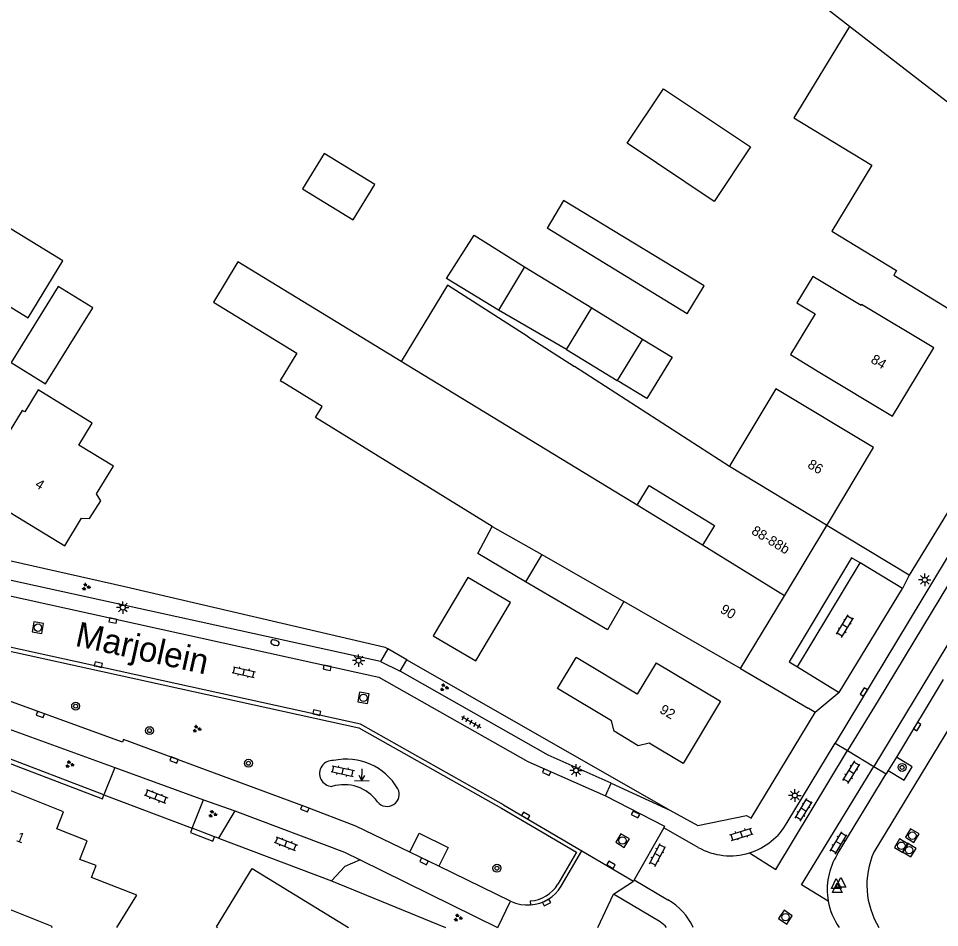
# Model space of a CAD drawing. Extents: x 136000 to 141014, y 402000 to 403500.
# Drawn here: x 137519.8 to 137612.8, y 402000 to 402091.7 of the extents above; entities that cross this region are included whole.
import ezdxf

# ---------------------------------------------------------------- set-up
doc = ezdxf.new("R2010")
doc.units = 0
for name, color, linetype in [('gg-afsc-erfafscheiding', 7, 'Continuous'), ('gg-afsc-muur', 7, 'Continuous'), ('gg-anno-huisnummerreeks BGT', 7, 'Continuous'), ('gg-anno-openbare ruimte label', 7, 'Continuous'), ('gg-bbg-bijgebouw', 7, 'Continuous'), ('gg-bbg-gedigitaliseerde bebouwing', 7, 'Continuous'), ('gg-bbg-gedigitaliseerde bijgebouw', 7, 'Continuous'), ('gg-bbg-hoofdgebouw', 7, 'Continuous'), ('gg-bbg-luifel en loopbrug', 7, 'Continuous'), ('gg-bbg-tussenscheiding', 7, 'Continuous'), ('gg-knt-verharding', 7, 'Continuous'), ('gg-knt-verharding nz', 7, 'Continuous'), ('gt-grn-groengrens', 7, 'Continuous'), ('gt-grn-weggrens', 7, 'Continuous'), ('gt-symb-boom', 7, 'Continuous'), ('gt-symb-brandkraan', 7, 'Continuous'), ('gt-symb-groenvak', 7, 'Continuous'), ('gt-symb-klinker verharding', 7, 'Continuous'), ('gt-symb-kolk', 7, 'Continuous'), ('gt-symb-lichtmast', 7, 'Continuous'), ('gt-symb-markant object', 7, 'Continuous'), ('gt-symb-rioolschacht', 7, 'Continuous'), ('gt-symb-tegel verharding', 7, 'Continuous'), ('gt-symb-waterafsluiter', 7, 'Continuous')]:
    doc.layers.add(name, color=color, linetype=linetype)

# ---------------------------------------------------------------- blocks, each defined once
blk = doc.blocks.new('gt0-BOOM')
at = {"layer": 'gt-symb-boom'}
for radius in [0.4, 0.2]:
    blk.add_circle((0, 0), radius, dxfattribs=at)
blk = doc.blocks.new('gt0-KOLK')
at = {"layer": 'gt-symb-kolk'}
blk.add_lwpolyline([(0, 0), (0.375, 0), (0.375, 0.4), (-0.375, 0.4), (-0.375, 0), (0, 0)], dxfattribs=at)
blk = doc.blocks.new('gt0-LMAST')
at = {"layer": 'gt-symb-lichtmast'}
for p, q in [((-0.182, 0.173), (-0.447, 0.438)), ((-0.005, 0.246), (-0.005, 0.621)), ((0.172, 0.173), (0.437, 0.438)), ((-0.255, -0.004), (-0.63, -0.004)), ((-0.182, -0.181), (-0.447, -0.446)), ((-0.005, -0.254), (-0.005, -0.629)), ((0.437, -0.446), (0.172, -0.181)), ((0.245, -0.004), (0.62, -0.004))]:
    blk.add_line(p, q, dxfattribs=at)
blk.add_circle((-0.005, -0.004), 0.25, dxfattribs=at)
blk = doc.blocks.new('gt0-RS')
at = {"layer": 'gt-symb-rioolschacht'}
blk.add_lwpolyline([(-0.5, -0.5), (0.5, -0.5), (0.5, 0.5), (-0.5, 0.5)], close=True, dxfattribs=at)
blk.add_circle((0, 0), 0.375, dxfattribs=at)
blk = doc.blocks.new('gt0-KL1')
at = {"layer": 'gt-symb-klinker verharding'}
for p, q in [((-1.15, 0.3), (1.15, 0.3)), ((-1, -0.3), (-1, 0.3)), ((-0.5, 0.3), (-0.5, 0.45)), ((0, -0.3), (0, 0.3)), ((0.5, 0.3), (0.5, 0.45)), ((1, -0.3), (1, 0.3)), ((-1.15, -0.3), (1.15, -0.3)), ((-0.5, -0.45), (-0.5, -0.3)), ((0.5, -0.45), (0.5, -0.3))]:
    blk.add_line(p, q, dxfattribs=at)
blk = doc.blocks.new('gt0-WAFSL')
at = {"layer": 'gt-symb-waterafsluiter'}
for p, q in [((-0.5, -0.333), (0, 0.667)), ((0, 0.667), (0.5, -0.333)), ((0.5, -0.333), (-0.5, -0.333))]:
    blk.add_line(p, q, dxfattribs=at)
blk = doc.blocks.new('gt0-GRVAK')
at = {"layer": 'gt-symb-groenvak'}
for p, q in [((-0.11, 0.189), (-0.228, 0.24)), ((-0.182, 0.153), (0.088, 0.153)), ((-0.091, 0.211), (-0.156, 0.322)), ((-0.047, 0.214), (-0.047, 0.393)), ((-0.004, 0.211), (0.061, 0.322)), ((0.015, 0.189), (0.133, 0.24)), ((0.262, -0.052), (0.197, 0.059)), ((0.305, -0.049), (0.305, 0.13)), ((0.349, -0.052), (0.414, 0.059)), ((-0.245, -0.228), (-0.363, -0.177)), ((-0.318, -0.264), (-0.047, -0.264)), ((-0.226, -0.206), (-0.291, -0.095)), ((-0.183, -0.203), (-0.183, -0.024)), ((-0.139, -0.206), (-0.074, -0.095)), ((-0.12, -0.228), (-0.002, -0.177)), ((0.243, -0.074), (0.125, -0.023)), ((0.17, -0.11), (0.441, -0.11)), ((0.368, -0.074), (0.486, -0.023))]:
    blk.add_line(p, q, dxfattribs=at)
blk = doc.blocks.new('gt0-MARKOB')
at = {"layer": 'gt-symb-markant object'}
for p, q in [((0, 0), (0, 1.2)), ((-0.75, 0), (0.75, 0)), ((0, 0), (-0.3, 0.52)), ((0, 0), (0.3, 0.52))]:
    blk.add_line(p, q, dxfattribs=at)
blk = doc.blocks.new('gt0-TEG1')
at = {"layer": 'gt-symb-tegel verharding'}
for p, q in [((-1.125, 0), (1.125, 0)), ((-0.9, -0.25), (-0.9, 0.25)), ((-0.45, -0.25), (-0.45, 0.25)), ((0, -0.25), (0, 0.25)), ((0.45, -0.25), (0.45, 0.25)), ((0.9, -0.25), (0.9, 0.25))]:
    blk.add_line(p, q, dxfattribs=at)
blk = doc.blocks.new('gt0-BR')
at = {"layer": 'gt-symb-brandkraan'}
for centre, radius, start, end in [((-0.244, 0), 0.206, 107.56694, 252.43307), ((0.599, -2.664), 3, 106.89205, 107.56694), ((0, -0.691), 0.938, 73.10799, 106.89205), ((-0.599, -2.664), 3, 72.43309, 73.10799), ((0.244, 0), 0.206, 287.56695, 72.43309), ((0.599, 2.664), 3, 252.43307, 253.10797), ((0, 0.691), 0.938, 253.10797, 286.89206), ((-0.599, 2.664), 3, 286.89206, 287.56695)]:
    blk.add_arc(centre, radius, start, end, dxfattribs=at)

msp = doc.modelspace()

# ---------------------------------------------------------------- linework, layer by layer
at = {"layer": 'gg-afsc-erfafscheiding'}
for p, q in [((137558.984, 402027.026), (137557.06, 402028.125)), ((137558.984, 402027.026), (137585.512, 402011.863)), ((137551.381, 402004.725), (137562.884, 402000))]:
    msp.add_line(p, q, dxfattribs=at)
msp.add_lwpolyline([(137557.06, 402028.125), (137556.794, 402028.277), (137530.487, 402034.385), (137517.774, 402037.253)], dxfattribs=at)
at = {"layer": 'gg-afsc-muur'}
for p, q in [((137603.674, 402090.923), (137601.556, 402092.57)), ((137592.664, 402026.147), (137599.496, 402022.14)), ((137528.392, 402013.392), (137516.221, 402018.047)), ((137539.557, 402009.157), (137537.282, 402010.02))]:
    msp.add_line(p, q, dxfattribs=at)
for points in [[(137516.221, 402018.047), (137516.063, 402017.619), (137528.239, 402012.99), (137528.392, 402013.392)], [(137537.282, 402010.02), (137537.122, 402009.599), (137539.399, 402008.732), (137539.557, 402009.157)]]:
    msp.add_lwpolyline(points, dxfattribs=at)
at = {"layer": 'gg-bbg-bijgebouw'}
for points in [[(137507.913, 402069.381), (137520.737, 402061.54), (137524.249, 402067.276), (137511.425, 402075.117), (137507.913, 402069.381)], [(137519.012, 402057.015), (137522.49, 402054.862), (137527.253, 402062.557), (137523.775, 402064.71), (137519.012, 402057.015)], [(137565.924, 402026.903), (137569.425, 402032.803), (137565.139, 402035.339), (137561.645, 402029.434), (137565.924, 402026.903)]]:
    msp.add_lwpolyline(points, dxfattribs=at)
at = {"layer": 'gg-bbg-gedigitaliseerde bebouwing'}
for p, q in [((137591.56, 402046.536), (137575.882, 402056.631)), ((137600.683, 402056.016), (137608, 402051.6)), ((137588.824, 402038.578), (137582.229, 402042.633)), ((137539.752, 402000.068), (137539.864, 402000))]:
    msp.add_line(p, q, dxfattribs=at)
for points in [[(137603.674, 402090.923), (137598.057, 402081.724), (137605.914, 402076.953), (137601.868, 402070.289), (137608.423, 402066.31), (137608.128, 402065.824), (137614.3, 402062.07)], [(137558.401, 402057.14), (137541.918, 402067.174), (137539.438, 402063.101), (137547.871, 402057.968), (137546.192, 402055.193), (137546.388, 402055.075)], [(137612.16, 402058.49), (137604.877, 402062.876), (137604.828, 402062.793), (137599.968, 402065.716), (137598.358, 402063.039), (137600.18, 402061.942)], [(137571.233, 402059.62), (137563.09, 402064.844), (137558.401, 402057.14)], [(137600.18, 402061.942), (137597.693, 402057.821), (137600.683, 402056.016)], [(137582.229, 402042.633), (137583.452, 402044.621), (137590.046, 402040.566), (137588.824, 402038.578)], [(137584.137, 402026.728), (137582.231, 402023.556), (137576.05, 402027.27)]]:
    msp.add_lwpolyline(points, dxfattribs=at)
at = {"layer": 'gg-bbg-gedigitaliseerde bijgebouw'}
for p, q in [((137574.798, 402073.357), (137573.129, 402070.592)), ((137587.277, 402061.935), (137573.129, 402070.592)), ((137570.863, 402066.681), (137568.224, 402062.31)), ((137575.083, 402058.341), (137577.643, 402062.525)), ((137577.643, 402062.525), (137582.761, 402059.394)), ((137582.761, 402059.394), (137580.2, 402055.21)), ((137575.083, 402058.341), (137580.2, 402055.21))]:
    msp.add_line(p, q, dxfattribs=at)
for points in [[(137581.213, 402079.15), (137584.877, 402084.641), (137593.668, 402078.777), (137590.003, 402073.285), (137581.213, 402079.15)], [(137548.429, 402074.544), (137553.547, 402071.412), (137555.739, 402074.995), (137550.621, 402078.127), (137548.429, 402074.544)], [(137587.277, 402061.935), (137588.994, 402064.774), (137574.798, 402073.357)], [(137568.224, 402062.31), (137562.968, 402065.485), (137565.776, 402069.861), (137570.863, 402066.681)]]:
    msp.add_lwpolyline(points, dxfattribs=at)
at = {"layer": 'gg-bbg-hoofdgebouw'}
for p, q in [((137617.476, 402080.253), (137603.674, 402090.923)), ((137608, 402051.6), (137612.16, 402058.49)), ((137597.086, 402033.475), (137601.37, 402040.576)), ((137601.37, 402040.576), (137601.344, 402040.592)), ((137592.664, 402026.147), (137580.876, 402032.922)), ((137592.664, 402026.147), (137597.086, 402033.475)), ((137584.137, 402026.728), (137590.64, 402022.85))]:
    msp.add_line(p, q, dxfattribs=at)
for points in [[(137514.85, 402043.585), (137518.54, 402041.316), (137518.91, 402041.89), (137524.431, 402038.53), (137526.137, 402041.307), (137526.943, 402041.277), (137528.063, 402043.058), (137527.646, 402043.786), (137529.34, 402046.549), (137525.845, 402048.692), (137527.204, 402050.909), (137521.747, 402054.254), (137520.388, 402052.037), (137520.141, 402052.188), (137514.85, 402043.585)], [(137567.602, 402040.481), (137549.742, 402051.489), (137550.421, 402052.59), (137546.388, 402055.075)], [(137601.344, 402040.592), (137601.409, 402040.704), (137601.435, 402040.689), (137606.101, 402048.447), (137596.239, 402054.376), (137591.581, 402046.628), (137591.607, 402046.613), (137591.56, 402046.536)], [(137570.957, 402034.907), (137566.133, 402037.749), (137567.602, 402040.481)], [(137580.876, 402032.922), (137579.219, 402030.039), (137570.957, 402034.907)], [(137579.63, 402020.874), (137574.17, 402024.13), (137576.05, 402027.27)], [(137590.64, 402022.85), (137586.88, 402016.55), (137583.427, 402018.609)], [(137583.427, 402018.609), (137582.318, 402018.346), (137579.898, 402019.809), (137579.63, 402020.874)], [(137529.699, 402000), (137531.717, 402003.27), (137527.145, 402005.055), (137527.595, 402006.253), (137525.958, 402006.869), (137526.699, 402008.737), (137523.63, 402009.954), (137524.31, 402011.664), (137517.37, 402014.425), (137515.458, 402009.593), (137514.762, 402009.872), (137510.85, 402000)], [(137539.752, 402000.068), (137543.34, 402005.96), (137553.097, 402000)], [(137523.13, 402000), (137523.174, 402000.11), (137515.038, 402003.331), (137513.72, 402000)]]:
    msp.add_lwpolyline(points, dxfattribs=at)
at = {"layer": 'gg-bbg-luifel en loopbrug'}
for p, q in [((137570.863, 402066.681), (137577.643, 402062.525)), ((137575.083, 402058.341), (137568.224, 402062.31))]:
    msp.add_line(p, q, dxfattribs=at)
msp.add_lwpolyline([(137582.761, 402059.394), (137585.746, 402057.567), (137583.186, 402053.383), (137580.2, 402055.21)], dxfattribs=at)
at = {"layer": 'gg-bbg-tussenscheiding'}
for p, q in [((137571.233, 402059.62), (137575.882, 402056.631)), ((137582.229, 402042.633), (137558.401, 402057.14)), ((137601.344, 402040.592), (137591.56, 402046.536)), ((137567.602, 402040.481), (137572.595, 402037.658)), ((137597.086, 402033.475), (137588.824, 402038.578)), ((137572.595, 402037.658), (137570.957, 402034.907)), ((137572.595, 402037.658), (137580.876, 402032.922))]:
    msp.add_line(p, q, dxfattribs=at)
at = {"layer": 'gg-knt-verharding'}
for p, q in [((137609.678, 402035.571), (137601.37, 402040.576)), ((137598.407, 402026.31), (137604.739, 402036.808)), ((137556.314, 402026.858), (137516.719, 402035.538)), ((137557.06, 402028.125), (137556.314, 402026.858)), ((137558.286, 402025.868), (137558.984, 402027.026)), ((137613.131, 402025.021), (137608.391, 402017.205)), ((137600.188, 402021.72), (137599.496, 402022.14)), ((137517.259, 402020.606), (137529.499, 402016.167)), ((137602.225, 402018.599), (137603.458, 402017.855)), ((137603.458, 402017.855), (137606.105, 402016.257)), ((137608.391, 402017.205), (137607.578, 402015.861)), ((137529.499, 402016.167), (137528.392, 402013.392)), ((137529.499, 402016.167), (137538.451, 402012.891)), ((137606.105, 402016.257), (137607.359, 402015.5)), ((137607.578, 402015.861), (137607.359, 402015.5)), ((137579.016, 402013.301), (137579.607, 402014.571)), ((137579.607, 402014.571), (137585.512, 402011.863)), ((137528.392, 402013.392), (137537.282, 402010.02)), ((137537.282, 402010.02), (137538.451, 402012.891)), ((137538.451, 402012.891), (137541.62, 402011.79)), ((137568.73, 402012.38), (137576.631, 402007.751)), ((137541.62, 402011.79), (137539.953, 402009.03)), ((137584.91, 402010.071), (137581.918, 402004.803)), ((137539.953, 402009.03), (137539.557, 402009.157)), ((137539.953, 402009.03), (137551.381, 402004.725)), ((137574.561, 402004.17), (137576.631, 402007.751)), ((137576.631, 402007.751), (137581.861, 402004.688)), ((137554.251, 402006.825), (137568.134, 402000)), ((137562.201, 402006.19), (137559.265, 402007.614)), ((137569.442, 402002.68), (137562.201, 402006.19)), ((137581.918, 402004.803), (137581.861, 402004.688)), ((137578.25, 402000), (137579.847, 402003.36)), ((137584.537, 402000.575), (137579.847, 402003.36))]:
    msp.add_line(p, q, dxfattribs=at)
for points in [[(137671.626, 402115.49), (137664.749, 402104.178), (137647.275, 402075.252), (137647.18, 402075.31), (137633.664, 402052.97), (137606.123, 402007.606)], [(137658.169, 402110.991), (137657.53, 402110.096), (137656.859, 402109.086), (137638.519, 402078.661), (137625.917, 402057.876), (137602.225, 402018.599)], [(137620.417, 402053.005), (137616.209, 402046.24), (137609.678, 402035.571)], [(137491.249, 402039.557), (137556.13, 402025.28), (137571.17, 402016.75), (137579.016, 402013.301)], [(137604.739, 402036.808), (137603.869, 402037.325), (137597.557, 402026.821), (137598.407, 402026.31)], [(137568.73, 402012.38), (137554.28, 402020.52), (137507.219, 402030.845)], [(137559.265, 402007.614), (137553.831, 402010.248), (137548.744, 402012.178), (137530.359, 402018.988), (137530.264, 402018.699), (137505.952, 402027.536)], [(137579.607, 402014.571), (137573.24, 402017.39), (137558.286, 402025.868)], [(137585.512, 402011.863), (137588.343, 402010.294), (137593.268, 402011.325), (137593.72, 402011.051), (137600.188, 402021.72)], [(137607.578, 402015.861), (137609.193, 402014.884), (137609.998, 402016.233), (137608.391, 402017.205)], [(137579.016, 402013.301), (137584.998, 402010.241), (137584.91, 402010.071)], [(137541.62, 402011.79), (137552.68, 402007.604), (137554.251, 402006.825)], [(137554.251, 402006.825), (137552.694, 402006.153), (137551.381, 402004.725)], [(137569.442, 402002.68), (137569.943, 402002.475), (137570.468, 402002.34), (137570.962, 402002.281), (137571.465, 402002.284)]]:
    msp.add_lwpolyline(points, dxfattribs=at)
for centre, radius, start, end in [((137552.855, 402010.977), 6.021, 30.18954, 102.34164), ((137551.469, 402015.555), 1.308, 85.66391, 267.45133), ((137552.606, 402010.192), 4.229, 36.2486, 106.41938), ((137556.98, 402013.439), 1.218, 217.74898, 27.6931), ((137613.561, 402004.29), 8.144, 155.97191, 211.79022), ((137571.183, 402006.231), 3.957, 274.08746, 328.60984), ((137582.665, 401997.782), 3.362, 41.2739, 56.16873)]:
    msp.add_arc(centre, radius, start, end, dxfattribs=at)
at = {"layer": 'gg-knt-verharding nz'}
for p, q in [((137609.006, 402034.229), (137604.739, 402036.808)), ((137609.678, 402035.571), (137609.006, 402034.229)), ((137602.633, 402023.733), (137609.006, 402034.229)), ((137598.407, 402026.31), (137602.633, 402023.733)), ((137602.633, 402023.733), (137600.188, 402021.72)), ((137597.372, 402010.61), (137602.225, 402018.599)), ((137602.43, 402007.377), (137607.359, 402015.5)), ((137588.38, 402008.095), (137584.91, 402010.071)), ((137581.918, 402004.803), (137585.331, 402002.789))]:
    msp.add_line(p, q, dxfattribs=at)
for points in [[(137691.073, 402162.952), (137680.026, 402144.674), (137673.616, 402133.999), (137667.128, 402123.243), (137658.129, 402108.383), (137648.585, 402092.418), (137606.54, 402022.921), (137603.458, 402017.855)], [(137671.086, 402117.573), (137668.251, 402119.208), (137660.796, 402106.828), (137651.204, 402090.839), (137629.777, 402055.337), (137606.105, 402016.257)], [(137593.557, 402007.534), (137596.234, 402005.871), (137603.458, 402017.855)], [(137601.513, 402002.671), (137598.81, 402004.31), (137606.105, 402016.257)]]:
    msp.add_lwpolyline(points, dxfattribs=at)
for centre, radius, start, end in [((137591.626, 402013.833), 6.589, 287.046, 330.71184), ((137591.621, 402013.84), 6.596, 240.56711, 287.06357), ((137608.11, 402003.828), 6.698, 148.0008, 189.9465), ((137582.415, 401997.563), 5.984, 24.03095, 60.84279), ((137608.081, 402003.824), 6.669, 189.95797, 214.99206)]:
    msp.add_arc(centre, radius, start, end, dxfattribs=at)
at = {"layer": 'gt-grn-groengrens'}
for p, q in [((137576.086, 402007.607), (137574.22, 402004.378)), ((137571.416, 402002.682), (137571.465, 402002.284))]:
    msp.add_line(p, q, dxfattribs=at)
for points in [[(137507.074, 402030.467), (137554.136, 402020.142), (137568.525, 402012.037), (137576.086, 402007.607)], [(137559.265, 402007.614), (137560.21, 402009.523), (137563.135, 402008.076), (137562.201, 402006.19)]]:
    msp.add_lwpolyline(points, dxfattribs=at)
msp.add_arc((137571.184, 402006.232), 3.558, 273.74515, 328.59017, dxfattribs=at)
at = {"layer": 'gt-grn-weggrens'}
for p, q in [((137556.314, 402026.858), (137558.286, 402025.868)), ((137579.847, 402003.36), (137581.861, 402004.688)), ((137568.156, 402000), (137569.442, 402002.68))]:
    msp.add_line(p, q, dxfattribs=at)

# ---------------------------------------------------------------- block references
at = {"layer": 'gt-symb-boom'}
for p in [(137525.532, 402022.343), (137532.99, 402019.874), (137542.982, 402016.586), (137608.97, 402016.161), (137568.063, 402005.991)]:
    msp.add_blockref('gt0-BOOM', p, dxfattribs=at)
at = {"layer": 'gt-symb-brandkraan', "rotation": 164.5740296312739}
msp.add_blockref('gt0-BR', (137545.658, 402028.752), dxfattribs=at)
at = {"layer": 'gt-symb-groenvak'}
for p in [(137526.57, 402034.382), (137562.722, 402024.227), (137537.753, 402020.051), (137524.909, 402016.468), (137539.355, 402011.458), (137564.119, 402000.991)]:
    msp.add_blockref('gt0-GRVAK', p, dxfattribs=at)
at = {"layer": 'gt-symb-klinker verharding'}
for p, rotation in [((137603.199, 402030.418), 58.53512697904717), ((137542.515, 402025.771), -12.410774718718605), ((137552.503, 402015.791), -12.367096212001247), ((137603.848, 402015.678), 58.53512697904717), ((137533.647, 402013.241), -21.66303985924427), ((137599.027, 402011.877), 58.53512697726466), ((137592.753, 402009.413), 17.583097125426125), ((137602.55, 402008.54), 58.53512697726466), ((137546.753, 402008.47), -21.5886522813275), ((137584.273, 402007.319), 62.28149837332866)]:
    msp.add_blockref('gt0-KL1', p, dxfattribs=dict(at, rotation=rotation))
at = {"layer": 'gt-symb-kolk'}
for p, rotation in [((137529.248, 402030.786), -12.535023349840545), ((137527.777, 402026.335), -12.242859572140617), ((137550.882, 402026.026), -12.242859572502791), ((137605.279, 402023.67), 58.81756891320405), ((137522.027, 402021.688), 160.0609520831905), ((137549.833, 402021.496), -12.354826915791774), ((137610.325, 402020.402), -122.60673669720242), ((137535.542, 402017.091), 159.57138285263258), ((137572.998, 402015.509), -23.770475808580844), ((137548.744, 402012.178), 159.2092747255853), ((137570.87, 402011.127), -30.33480582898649), ((137582.148, 402011.585), 153.0199000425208), ((137560.792, 402006.858), 154.20397350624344), ((137579.472, 402006.167), -30.45858906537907), ((137572.985, 402002.708), -152.92224859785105)]:
    msp.add_blockref('gt0-KOLK', p, dxfattribs=dict(at, rotation=rotation))
at = {"layer": 'gt-symb-lichtmast'}
for p in [(137611.267, 402035.098), (137530.293, 402032.296), (137554.103, 402026.952), (137576.058, 402015.861), (137598.148, 402013.331)]:
    msp.add_blockref('gt0-LMAST', p, dxfattribs=at)
at = {"layer": 'gt-symb-markant object', "rotation": -0.9739344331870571}
msp.add_blockref('gt0-MARKOB', (137554.433, 402014.829), dxfattribs=at)
at = {"layer": 'gt-symb-rioolschacht'}
for p, rotation in [((137521.722, 402030.265), 79.98206552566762), ((137554.595, 402023.179), 79.98206552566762), ((137610.003, 402009.277), 58.790509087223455), ((137580.751, 402008.781), 58.790509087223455), ((137608.892, 402008.257), 58.790509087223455), ((137609.694, 402007.815), 58.790509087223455), ((137597.194, 402001.046), -33.9407545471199)]:
    msp.add_blockref('gt0-RS', p, dxfattribs=dict(at, rotation=rotation))
at = {"layer": 'gt-symb-tegel verharding', "rotation": -29.2048403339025}
msp.add_blockref('gt0-TEG1', (137565.455, 402020.744), dxfattribs=at)
at = {"layer": 'gt-symb-waterafsluiter'}
for p in [(137602.331, 402004.286), (137602.783, 402004.398), (137602.431, 402003.862)]:
    msp.add_blockref('gt0-WAFSL', p, dxfattribs=at)

# ---------------------------------------------------------------- texts
at = {"layer": 'gg-anno-huisnummerreeks BGT'}
for s, rotation, p in [('84', 328.9, (137605.724, 402057.07)), ('86', 329, (137599.34, 402046.474)), ('4', 328.7, (137521.352, 402044.501)), ('88-88b', 328.9, (137593.679, 402039.78)), ('90', 328.9, (137590.526, 402031.848)), ('92', 329.2, (137584.41, 402021.732)), ('1', 338.3, (137519.46, 402008.75))]:
    msp.add_text(s, height=1, rotation=rotation, dxfattribs=at).set_placement(p)
at = {"layer": 'gg-anno-openbare ruimte label'}
msp.add_text('Marjolein', height=2.5, rotation=347.6, dxfattribs=at).set_placement((137525.382, 402028.453))

doc.saveas('drawing.dxf')
